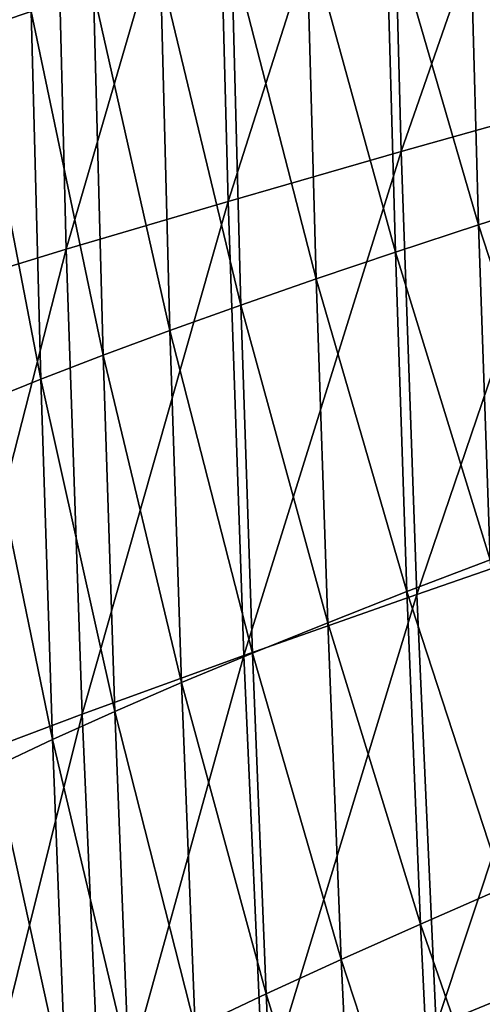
# Model space of a CAD drawing. Header units: millimetres. Extents: x -300 to 300, y -500 to 500.
# Tile 365 of 656: x -269 to -252, y -100 to -64. Entities that reach past the tile are written whole.
import ezdxf

# ---------------------------------------------------------------- set-up
doc = ezdxf.new("R2010")
doc.units = ezdxf.units.MM
doc.header["$LTSCALE"] = 81.481481
doc.layers.add('20', color=7, linetype='CONTINUOUS')
doc.layers.add('22', color=7, linetype='CONTINUOUS')

msp = doc.modelspace()

# ---------------------------------------------------------------- linework, layer by layer
at = {"layer": '20', "color": 7, "linetype": 'CONTINUOUS'}
for points in [[(-255.008, -68.729, 49.574), (-248.752, -50.77, 52.078), (-255.445, -52.206, 49.526), (-255.008, -68.729, 49.574)], [(-248.322, -66.847, 52.126), (-248.752, -50.77, 52.078), (-255.008, -68.729, 49.574), (-248.322, -66.847, 52.126)], [(-261.301, -70.541, 46.858), (-255.445, -52.206, 49.526), (-261.743, -53.589, 46.811), (-261.301, -70.541, 46.858)], [(-255.008, -68.729, 49.574), (-255.445, -52.206, 49.526), (-261.301, -70.541, 46.858), (-255.008, -68.729, 49.574)], [(-267.18, -72.279, 43.973), (-261.743, -53.589, 46.811), (-267.626, -54.916, 43.927), (-267.18, -72.279, 43.973)], [(-261.301, -70.541, 46.858), (-261.743, -53.589, 46.811), (-267.18, -72.279, 43.973), (-261.301, -70.541, 46.858)], [(-272.627, -73.942, 40.914), (-267.626, -54.916, 43.927), (-273.076, -56.187, 40.869), (-272.627, -73.942, 40.914)], [(-267.18, -72.279, 43.973), (-267.626, -54.916, 43.927), (-272.627, -73.942, 40.914), (-267.18, -72.279, 43.973)], [(-254.441, -84.82, 49.635), (-248.322, -66.847, 52.126), (-255.008, -68.729, 49.574), (-254.441, -84.82, 49.635)], [(-247.764, -82.507, 52.187), (-248.322, -66.847, 52.126), (-254.441, -84.82, 49.635), (-247.764, -82.507, 52.187)], [(-260.726, -87.045, 46.918), (-255.008, -68.729, 49.574), (-261.301, -70.541, 46.858), (-260.726, -87.045, 46.918)], [(-254.441, -84.82, 49.635), (-255.008, -68.729, 49.574), (-260.726, -87.045, 46.918), (-254.441, -84.82, 49.635)], [(-266.6, -89.178, 44.032), (-261.301, -70.541, 46.858), (-267.18, -72.279, 43.973), (-266.6, -89.178, 44.032)], [(-260.726, -87.045, 46.918), (-261.301, -70.541, 46.858), (-266.6, -89.178, 44.032), (-260.726, -87.045, 46.918)], [(-272.043, -91.218, 40.971), (-267.18, -72.279, 43.973), (-272.627, -73.942, 40.914), (-272.043, -91.218, 40.971)], [(-266.6, -89.178, 44.032), (-267.18, -72.279, 43.973), (-272.043, -91.218, 40.971), (-266.6, -89.178, 44.032)], [(-253.74, -100.484, 49.708), (-247.764, -82.507, 52.187), (-254.441, -84.82, 49.635), (-253.74, -100.484, 49.708)], [(-247.074, -97.754, 52.26), (-247.764, -82.507, 52.187), (-253.74, -100.484, 49.708), (-247.074, -97.754, 52.26)], [(-260.015, -103.106, 46.99), (-254.441, -84.82, 49.635), (-260.726, -87.045, 46.918), (-260.015, -103.106, 46.99)], [(-253.74, -100.484, 49.708), (-254.441, -84.82, 49.635), (-260.015, -103.106, 46.99), (-253.74, -100.484, 49.708)], [(-265.882, -105.62, 44.102), (-260.726, -87.045, 46.918), (-266.6, -89.178, 44.032), (-265.882, -105.62, 44.102)], [(-260.015, -103.106, 46.99), (-260.726, -87.045, 46.918), (-265.882, -105.62, 44.102), (-260.015, -103.106, 46.99)], [(-271.32, -108.02, 41.039), (-266.6, -89.178, 44.032), (-272.043, -91.218, 40.971), (-271.32, -108.02, 41.039)], [(-265.882, -105.62, 44.102), (-266.6, -89.178, 44.032), (-271.32, -108.02, 41.039), (-265.882, -105.62, 44.102)], [(-252.903, -115.724, 49.792), (-247.074, -97.754, 52.26), (-253.74, -100.484, 49.708), (-252.903, -115.724, 49.792)], [(-246.251, -112.594, 52.344), (-247.074, -97.754, 52.26), (-252.903, -115.724, 49.792), (-246.251, -112.594, 52.344)]]:
    msp.add_3dface(points, dxfattribs=at)
at = {"layer": '22', "color": 7, "linetype": 'CONTINUOUS'}
for points in [[(-270.557, -64.34, 24.475), (-270.832, -50.544, 24.455), (-268.453, -63.633, 25.956), (-270.557, -64.34, 24.475)], [(-249.026, -70.376, 35.796), (-252.537, -58.977, 34.441), (-249.368, -58.134, 35.761), (-249.026, -70.376, 35.796)], [(-252.192, -71.393, 34.476), (-255.564, -59.801, 33.091), (-252.537, -58.977, 34.441), (-252.192, -71.393, 34.476)], [(-252.192, -71.393, 34.476), (-252.537, -58.977, 34.441), (-249.026, -70.376, 35.796), (-252.192, -71.393, 34.476)], [(-255.218, -72.386, 33.125), (-258.447, -60.606, 31.71), (-255.564, -59.801, 33.091), (-255.218, -72.386, 33.125)], [(-255.218, -72.386, 33.125), (-255.564, -59.801, 33.091), (-252.192, -71.393, 34.476), (-255.218, -72.386, 33.125)], [(-258.1, -73.357, 31.744), (-261.18, -61.392, 30.303), (-258.447, -60.606, 31.71), (-258.1, -73.357, 31.744)], [(-258.1, -73.357, 31.744), (-258.447, -60.606, 31.71), (-255.218, -72.386, 33.125), (-258.1, -73.357, 31.744)], [(-260.832, -74.304, 30.335), (-263.761, -62.159, 28.873), (-261.18, -61.392, 30.303), (-260.832, -74.304, 30.335)], [(-260.832, -74.304, 30.335), (-261.18, -61.392, 30.303), (-258.1, -73.357, 31.744), (-260.832, -74.304, 30.335)], [(-263.413, -75.227, 28.904), (-266.187, -62.906, 27.423), (-263.761, -62.159, 28.873), (-263.413, -75.227, 28.904)], [(-263.413, -75.227, 28.904), (-263.761, -62.159, 28.873), (-260.832, -74.304, 30.335), (-263.413, -75.227, 28.904)], [(-265.839, -76.127, 27.451), (-268.453, -63.633, 25.956), (-266.187, -62.906, 27.423), (-265.839, -76.127, 27.451)], [(-265.839, -76.127, 27.451), (-266.187, -62.906, 27.423), (-263.413, -75.227, 28.904), (-265.839, -76.127, 27.451)], [(-268.106, -77.002, 25.982), (-270.557, -64.34, 24.475), (-268.453, -63.633, 25.956), (-268.106, -77.002, 25.982)], [(-268.106, -77.002, 25.982), (-268.453, -63.633, 25.956), (-265.839, -76.127, 27.451), (-268.106, -77.002, 25.982)], [(-270.21, -77.852, 24.499), (-270.557, -64.34, 24.475), (-268.106, -77.002, 25.982), (-270.21, -77.852, 24.499)], [(-248.611, -82.376, 35.838), (-252.192, -71.393, 34.476), (-249.026, -70.376, 35.796), (-248.611, -82.376, 35.838)], [(-251.775, -83.561, 34.517), (-255.218, -72.386, 33.125), (-252.192, -71.393, 34.476), (-251.775, -83.561, 34.517)], [(-251.775, -83.561, 34.517), (-252.192, -71.393, 34.476), (-248.611, -82.376, 35.838), (-251.775, -83.561, 34.517)], [(-254.8, -84.719, 33.165), (-258.1, -73.357, 31.744), (-255.218, -72.386, 33.125), (-254.8, -84.719, 33.165)], [(-254.8, -84.719, 33.165), (-255.218, -72.386, 33.125), (-251.775, -83.561, 34.517), (-254.8, -84.719, 33.165)], [(-257.679, -85.85, 31.783), (-260.832, -74.304, 30.335), (-258.1, -73.357, 31.744), (-257.679, -85.85, 31.783)], [(-257.679, -85.85, 31.783), (-258.1, -73.357, 31.744), (-254.8, -84.719, 33.165), (-257.679, -85.85, 31.783)], [(-260.411, -86.954, 30.373), (-263.413, -75.227, 28.904), (-260.832, -74.304, 30.335), (-260.411, -86.954, 30.373)], [(-260.411, -86.954, 30.373), (-260.832, -74.304, 30.335), (-257.679, -85.85, 31.783), (-260.411, -86.954, 30.373)], [(-262.991, -88.029, 28.939), (-265.839, -76.127, 27.451), (-263.413, -75.227, 28.904), (-262.991, -88.029, 28.939)], [(-262.991, -88.029, 28.939), (-263.413, -75.227, 28.904), (-260.411, -86.954, 30.373), (-262.991, -88.029, 28.939)], [(-265.417, -89.076, 27.485), (-268.106, -77.002, 25.982), (-265.839, -76.127, 27.451), (-265.417, -89.076, 27.485)], [(-265.417, -89.076, 27.485), (-265.839, -76.127, 27.451), (-262.991, -88.029, 28.939), (-265.417, -89.076, 27.485)], [(-267.685, -90.094, 26.013), (-270.21, -77.852, 24.499), (-268.106, -77.002, 25.982), (-267.685, -90.094, 26.013)], [(-267.685, -90.094, 26.013), (-268.106, -77.002, 25.982), (-265.417, -89.076, 27.485), (-267.685, -90.094, 26.013)], [(-269.79, -91.083, 24.527), (-270.21, -77.852, 24.499), (-267.685, -90.094, 26.013), (-269.79, -91.083, 24.527)], [(-251.286, -95.484, 34.565), (-254.8, -84.719, 33.165), (-251.775, -83.561, 34.517), (-251.286, -95.484, 34.565)], [(-254.307, -96.802, 33.211), (-257.679, -85.85, 31.783), (-254.8, -84.719, 33.165), (-254.307, -96.802, 33.211)], [(-254.307, -96.802, 33.211), (-254.8, -84.719, 33.165), (-251.286, -95.484, 34.565), (-254.307, -96.802, 33.211)], [(-257.185, -98.088, 31.827), (-260.411, -86.954, 30.373), (-257.679, -85.85, 31.783), (-257.185, -98.088, 31.827)], [(-257.185, -98.088, 31.827), (-257.679, -85.85, 31.783), (-254.307, -96.802, 33.211), (-257.185, -98.088, 31.827)], [(-259.916, -99.343, 30.416), (-262.991, -88.029, 28.939), (-260.411, -86.954, 30.373), (-259.916, -99.343, 30.416)], [(-259.916, -99.343, 30.416), (-260.411, -86.954, 30.373), (-257.185, -98.088, 31.827), (-259.916, -99.343, 30.416)], [(-262.495, -100.566, 28.98), (-265.417, -89.076, 27.485), (-262.991, -88.029, 28.939), (-262.495, -100.566, 28.98)], [(-262.495, -100.566, 28.98), (-262.991, -88.029, 28.939), (-259.916, -99.343, 30.416), (-262.495, -100.566, 28.98)], [(-264.921, -101.755, 27.524), (-267.685, -90.094, 26.013), (-265.417, -89.076, 27.485), (-264.921, -101.755, 27.524)], [(-264.921, -101.755, 27.524), (-265.417, -89.076, 27.485), (-262.495, -100.566, 28.98), (-264.921, -101.755, 27.524)], [(-267.189, -102.911, 26.049), (-269.79, -91.083, 24.527), (-267.685, -90.094, 26.013), (-267.189, -102.911, 26.049)], [(-267.189, -102.911, 26.049), (-267.685, -90.094, 26.013), (-264.921, -101.755, 27.524), (-267.189, -102.911, 26.049)], [(-269.296, -104.034, 24.559), (-269.79, -91.083, 24.527), (-267.189, -102.911, 26.049), (-269.296, -104.034, 24.559)], [(-250.722, -107.162, 34.618), (-254.307, -96.802, 33.211), (-251.286, -95.484, 34.565), (-250.722, -107.162, 34.618)], [(-253.74, -108.635, 33.263), (-257.185, -98.088, 31.827), (-254.307, -96.802, 33.211), (-253.74, -108.635, 33.263)], [(-253.74, -108.635, 33.263), (-254.307, -96.802, 33.211), (-250.722, -107.162, 34.618), (-253.74, -108.635, 33.263)], [(-256.616, -110.072, 31.878), (-259.916, -99.343, 30.416), (-257.185, -98.088, 31.827), (-256.616, -110.072, 31.878)], [(-256.616, -110.072, 31.878), (-257.185, -98.088, 31.827), (-253.74, -108.635, 33.263), (-256.616, -110.072, 31.878)], [(-259.345, -111.474, 30.464), (-262.495, -100.566, 28.98), (-259.916, -99.343, 30.416), (-259.345, -111.474, 30.464)], [(-259.345, -111.474, 30.464), (-259.916, -99.343, 30.416), (-256.616, -110.072, 31.878), (-259.345, -111.474, 30.464)]]:
    msp.add_3dface(points, dxfattribs=at)

doc.saveas('drawing.dxf')
